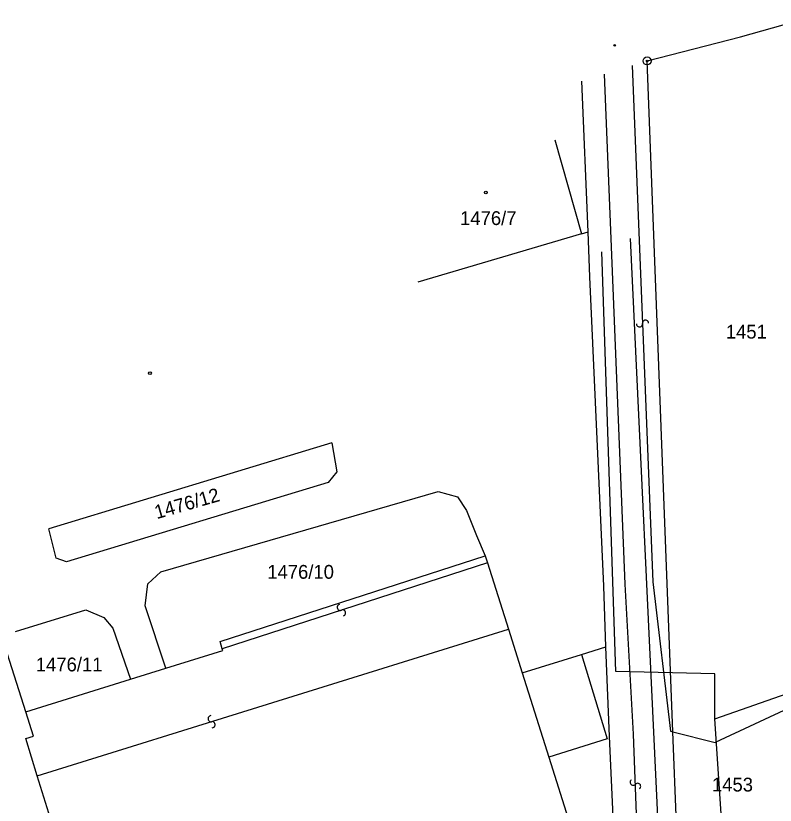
# Model space of a CAD drawing. Extents: x -469926 to -462499, y -1098642 to -1092733.
# Drawn here: x -464002.9 to -463909.3, y -1094288.8 to -1094191.6 of the extents above; entities that cross this region are included whole.
import ezdxf

# ---------------------------------------------------------------- set-up
doc = ezdxf.new("R2010")
doc.units = 0
for name, color, linetype in [('Vrstva 1', 7, 'Continuous'), ('Vrstva 12', 7, 'Continuous'), ('Vrstva 16', 7, 'Continuous'), ('Vrstva 24', 7, 'Continuous'), ('Vrstva 25', 7, 'Continuous'), ('Vrstva 4', 7, 'Continuous'), ('Vrstva 50', 7, 'Continuous'), ('Vrstva 51', 7, 'Continuous')]:
    doc.layers.add(name, color=color, linetype=linetype)

msp = doc.modelspace()

# ---------------------------------------------------------------- linework, layer by layer
at = {"layer": 'Vrstva 1'}
for p, q in [((-463913.57, -1094194.15), (-463904.4, -1094191.57)), ((-463925.08, -1094197.13), (-463913.57, -1094194.15)), ((-463921.9, -1094279.77), (-463925.08, -1094197.13)), ((-463932.33, -1094218.19), (-463933.11, -1094199.64)), ((-463936.47, -1094206.85), (-463933.16, -1094218.44)), ((-463933.16, -1094218.44), (-463953.33, -1094224.37)), ((-463933.16, -1094218.44), (-463932.33, -1094218.19)), ((-463932.14, -1094223.73), (-463932.33, -1094218.19)), ((-463931.08, -1094247.35), (-463932.14, -1094223.73)), ((-463963.94, -1094244.2), (-463998.82, -1094254.77)), ((-463963.94, -1094244.2), (-463963.31, -1094247.77)), ((-463963.31, -1094247.77), (-463964.37, -1094249.08)), ((-463930.43, -1094261.84), (-463931.08, -1094247.35)), ((-463964.37, -1094249.08), (-463996.65, -1094258.85)), ((-463985.01, -1094260.08), (-463950.85, -1094250.17)), ((-463950.85, -1094250.17), (-463948.46, -1094250.82)), ((-463948.46, -1094250.82), (-463947.33, -1094252.53)), ((-463947.33, -1094252.53), (-463946.11, -1094255.61)), ((-463997.9, -1094258.38), (-463998.82, -1094254.77)), ((-463946.11, -1094255.61), (-463945.02, -1094258.1)), ((-463996.65, -1094258.85), (-463997.9, -1094258.38)), ((-463977.71, -1094268.66), (-463945.02, -1094258.1)), ((-463945.02, -1094258.1), (-463944.74, -1094258.98)), ((-463944.74, -1094258.98), (-463942.16, -1094267.16)), ((-463986.61, -1094261.54), (-463985.01, -1094260.08)), ((-463986.93, -1094264.26), (-463986.61, -1094261.54)), ((-463930.18, -1094269.3), (-463930.43, -1094261.84)), ((-464002.94, -1094267.42), (-463994.27, -1094264.76)), ((-463994.27, -1094264.76), (-463992.03, -1094265.71)), ((-463984.39, -1094271.96), (-463986.93, -1094264.26)), ((-463992.03, -1094265.71), (-463990.92, -1094267)), ((-463990.92, -1094267), (-463988.74, -1094273.31)), ((-463942.16, -1094267.16), (-463940.46, -1094272.54)), ((-463977.44, -1094269.55), (-463977.71, -1094268.66)), ((-463977.37, -1094269.79), (-463977.44, -1094269.55)), ((-463933.18, -1094270.25), (-463930.18, -1094269.3)), ((-463929.71, -1094280.35), (-463930.18, -1094269.3)), ((-464001.64, -1094277.31), (-464003.9, -1094270.22)), ((-463984.39, -1094271.96), (-463977.37, -1094269.79)), ((-463940.46, -1094272.54), (-463933.18, -1094270.25)), ((-463933.18, -1094270.25), (-463929.99, -1094280.64)), ((-463988.74, -1094273.31), (-463984.39, -1094271.96)), ((-464001.64, -1094277.31), (-463988.74, -1094273.31)), ((-463905.64, -1094275.95), (-463916.68, -1094281.12)), ((-464000.71, -1094280.32), (-464001.64, -1094277.31)), ((-464001.67, -1094280.61), (-464000.71, -1094280.32)), ((-463929.21, -1094291.3), (-463929.71, -1094280.35)), ((-463921.9, -1094279.77), (-463916.68, -1094281.12)), ((-463921.04, -1094301.96), (-463921.9, -1094279.77)), ((-464000.24, -1094285.22), (-464001.67, -1094280.61)), ((-463929.99, -1094280.64), (-463937.18, -1094282.92)), ((-463937.18, -1094282.92), (-463932.13, -1094298.9)), ((-463995.4, -1094300.83), (-464000.24, -1094285.22))]:
    msp.add_line(p, q, dxfattribs=at)
at = {"layer": 'Vrstva 12'}
msp.add_line((-463927.163, -1094218.997), (-463922.45, -1094319.444), dxfattribs=at)
at = {"layer": 'Vrstva 16'}
for p, q in [((-463928.92, -1094272.359), (-463930.659, -1094220.636)), ((-463916.753, -1094272.65), (-463928.92, -1094272.359)), ((-463916.753, -1094278.171), (-463916.753, -1094272.65)), ((-463916.753, -1094278.171), (-463904.296, -1094273.812)), ((-463915.594, -1094295.315), (-463916.753, -1094278.171))]:
    msp.add_line(p, q, dxfattribs=at)
at = {"layer": 'Vrstva 24'}
for centre, radius in [((-463929.07, -1094195.22), 0.1), ((-463925.08, -1094197.13), 0.5), ((-463925.08, -1094197.13), 0.1)]:
    msp.add_circle(centre, radius, dxfattribs=at)
at = {"layer": 'Vrstva 25'}
for centre in [(-463944.96, -1094213.35), (-463986.35, -1094235.6)]:
    msp.add_circle(centre, 0.175, dxfattribs=at)
at = {"layer": 'Vrstva 4'}
for p, q in [((-463926.93, -1094197.71), (-463924.37, -1094261.31)), ((-463927.8, -1094261.61), (-463930.35, -1094198.78)), ((-463944.74, -1094258.98), (-463977.44, -1094269.55)), ((-463926.76, -1094280.09), (-463927.8, -1094261.61)), ((-463924.37, -1094261.31), (-463922.2, -1094279.69)), ((-464000.24, -1094285.22), (-463942.16, -1094267.16)), ((-463940.46, -1094272.54), (-463937.18, -1094282.92)), ((-463926.33, -1094291.05), (-463926.76, -1094280.09)), ((-463922.2, -1094279.69), (-463921.9, -1094279.77))]:
    msp.add_line(p, q, dxfattribs=at)
at = {"layer": 'Vrstva 51'}
for centre, radius, start, end in [((-463926.024, -1094229.537), 0.376, 180.46036, 6.77149), ((-463925.277, -1094229.444), 0.377, 359.78432, 187.44753), ((-463962.9, -1094264.456), 0.376, 106.02036, 292.33149), ((-463962.61, -1094265.151), 0.377, 285.34432, 113.00753), ((-463978.818, -1094278.168), 0.376, 93.21036, 279.52149), ((-463978.689, -1094278.91), 0.377, 272.53432, 100.19753), ((-463926.795, -1094285.988), 0.377, 129.47432, 317.13753), ((-463926.246, -1094286.503), 0.376, 310.15036, 136.46149)]:
    msp.add_arc(centre, radius, start, end, dxfattribs=at)

# ---------------------------------------------------------------- texts
at = {"layer": 'Vrstva 50'}
for s, p in [('1476/7', (-463948.132, -1094217.35)), ('1451', (-463915.382, -1094231.34)), ('1476/10', (-463971.895, -1094260.93)), ('1476/11', (-464000.423, -1094272.34)), ('1453', (-463917.089, -1094287.14))]:
    msp.add_text(s, height=1.7, dxfattribs=at).set_placement(p)
msp.add_text('1476/12', height=1.7, rotation=15.984, dxfattribs=at).set_placement((-463985.516, -1094253.594))

doc.saveas('drawing.dxf')
